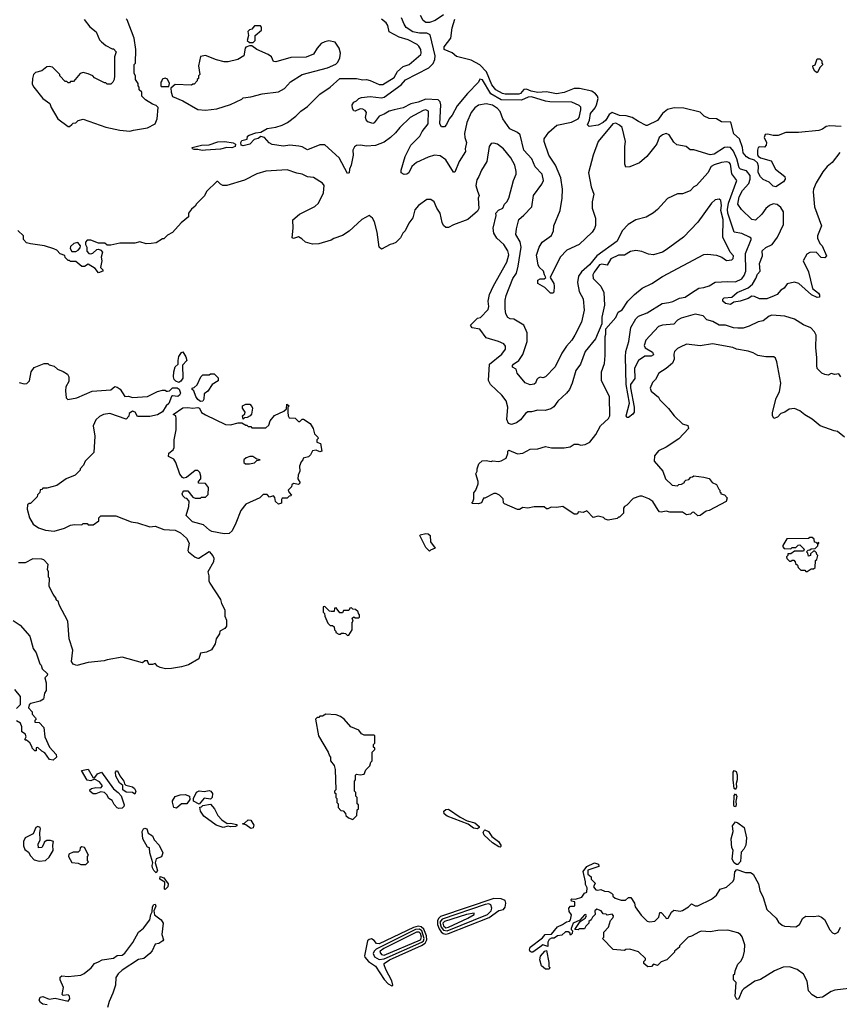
# Model space of a CAD drawing. Extents: x 2210602 to 2357277, y 510288 to 673808.
# Tile 372 of 464: x 2295480 to 2301990, y 636062 to 643881. Entities that reach past the tile are written whole.
import ezdxf

# ---------------------------------------------------------------- set-up
doc = ezdxf.new("R2010")
doc.units = 0

msp = doc.modelspace()

# ---------------------------------------------------------------- linework, layer by layer
at = {"layer": '0CON05XD'}
for points in [[(2295991.7, 643881.7), (2296037.5, 643825), (2296087.5, 643785), (2296115, 643720), (2296130, 643705), (2296165, 643677.5), (2296215, 643650), (2296225, 643650), (2296247, 643627), (2296232.5, 643585), (2296232.5, 643435), (2296230, 643405), (2296220, 643385), (2296205, 643370), (2296175, 643370), (2296165, 643380), (2296155, 643380), (2296075, 643420), (2296060, 643435), (2296025, 643452.5), (2295985, 643462.5), (2295960, 643455), (2295908.3, 643391.7), (2295885, 643390), (2295875, 643380), (2295865, 643380), (2295855, 643390), (2295841.7, 643391.7), (2295800, 643435), (2295800, 643445), (2295740, 643505), (2295715, 643510), (2295695, 643506.2), (2295655, 643473.8), (2295607, 643463), (2295590, 643445), (2295582.5, 643415), (2295578.3, 643368.3), (2295592.5, 643345), (2295664.3, 643254.3), (2295720, 643215), (2295730, 643185), (2295784.1, 643094.1), (2295865, 643032.5), (2295877, 643033), (2295895, 643050), (2295905, 643060), (2295927, 643063), (2295945, 643080), (2295985, 643090), (2296165, 643027.5), (2296275, 643003.3), (2296355, 642996.7)], [(2296355, 642996.7), (2296385, 643004), (2296495, 643022.5), (2296555, 643054.2), (2296572, 643095), (2296580, 643185), (2296565, 643200), (2296535, 643210), (2296480, 643245), (2296450, 643275), (2296450, 643305), (2296430, 643325), (2296430, 643345), (2296420, 643355), (2296420, 643375), (2296400, 643405), (2296400, 643435), (2296390, 643455), (2296390, 643525), (2296400, 643535), (2296402.5, 643645), (2296390, 643735), (2296335, 643880), (2296325, 643887.5)], [(2298424, 642946), (2298375, 642908.9), (2298305, 642882.9), (2298235.8, 642875.8), (2298185.8, 642885.8), (2298155, 642881.2), (2298138.3, 642871.7), (2298126.7, 642845), (2298130, 642805), (2298114.1, 642725.9), (2298100, 642695), (2298096.7, 642665), (2298085, 642660), (2298017.5, 642785), (2297905, 642886.7), (2297865, 642886.7), (2297765, 642846.7), (2297725, 642871.2), (2297697.3, 642877.3), (2297625, 642884.2), (2297575, 642877.5), (2297485, 642890), (2297462.3, 642902.3), (2297424.4, 642944.4), (2297395, 642952.5), (2297375, 642938.6), (2297341.4, 642928.6), (2297307, 642893), (2297255, 642880), (2297240, 642885), (2297236.7, 642905), (2297245, 642922.5), (2297286.7, 642933.3), (2297290, 642955), (2297302.5, 642965), (2297355, 642982.9), (2297395, 642988), (2297445, 643018), (2297515, 643028.8), (2297565.8, 643044.2), (2297606.1, 643063.9), (2297672.5, 643115), (2297713.3, 643155), (2297765, 643192), (2297865, 643288.6), (2297946.2, 643345), (2298023.3, 643415), (2298155, 643415.4), (2298205, 643404.6), (2298235.3, 643405.3), (2298265, 643398.8), (2298336.4, 643366.4), (2298365, 643366.9), (2298455, 643423.1), (2298481.5, 643468.5), (2298525, 643509.4), (2298574.4, 643525.6), (2298665.8, 643604.2), (2298670, 643615), (2298666, 643645), (2298651.3, 643671.3), (2298636, 643685), (2298565, 643720), (2298495, 643743.6), (2298415.8, 643785), (2298403.8, 643835), (2298390, 643855), (2298354.3, 643884.3)], [(2299596.2, 641813.8), (2299615, 641823.3), (2299645, 641822.5), (2299660, 641835), (2299647.5, 641855), (2299640, 641885), (2299607, 641917), (2299597.5, 641935), (2299585, 642010), (2299606.7, 642075), (2299630, 642115), (2299705, 642167.5), (2299718.8, 642205), (2299723.8, 642245), (2299772, 642365), (2299788.8, 642465), (2299790, 642535), (2299777.5, 642625), (2299735.7, 642725.7), (2299684, 642805), (2299646.7, 642915), (2299646.7, 642935), (2299681.7, 642988.3), (2299745, 643043.3), (2299863.9, 643066.1), (2299915, 643094.3), (2299922.9, 643105), (2299935.9, 643165.9), (2299936.7, 643186.7), (2299925, 643200), (2299866.1, 643226.1), (2299690.3, 643229.7), (2299655, 643234.4), (2299545, 643267.4), (2299518.8, 643265), (2299465, 643243.1), (2299304.8, 643244.8), (2299223, 643293), (2299155, 643403.8), (2299135, 643410), (2299123.3, 643385), (2299035.6, 643294.4), (2298953.7, 643196.3), (2298915.7, 643124.3), (2298891.2, 643095), (2298871.2, 643048.8), (2298855, 643031.2), (2298831.2, 643031.2), (2298818, 643055), (2298826.3, 643206.3), (2298819.4, 643229.4), (2298805, 643244), (2298705, 643250.4), (2298645, 643225.4), (2298587.5, 643212.5), (2298525, 643180.5), (2298454.1, 643164.1), (2298415, 643154.4), (2298375, 643130), (2298335, 643115.8), (2298296.8, 643063.2), (2298285, 643058), (2298245, 643070.8), (2298232.5, 643085), (2298225.8, 643105), (2298234.3, 643145), (2298225, 643159.2), (2298205, 643171.4), (2298185, 643174.3), (2298145, 643153.8), (2298135, 643156.2), (2298124.1, 643175.9), (2298120, 643205), (2298133.8, 643225), (2298155, 643235.8), (2298175, 643256.5), (2298195, 643264.6), (2298265, 643270), (2298355, 643260), (2298375, 643265.6), (2298510.6, 643365), (2298545, 643402.5), (2298730.1, 643499.9), (2298765, 643533.1), (2298778.2, 643565), (2298781.2, 643595), (2298741.3, 643761.3), (2298715, 643774.5), (2298655, 643773.5), (2298603.8, 643785), (2298549.2, 643819.2), (2298535, 643846.2), (2298513.6, 643895)], [(2298845, 643921.1), (2298778.8, 643875), (2298735, 643859.1), (2298705, 643859.4), (2298685.8, 643875), (2298663.6, 643913.6)], [(2302005, 643032.9), (2301915, 643039.1), (2301885, 643033.5), (2301855, 643011.1), (2301827.6, 643002.4), (2301665, 642984.4), (2301565.7, 642984.3), (2301505, 642962.5), (2301465, 642962.5), (2301422.1, 642972.1), (2301401.2, 642968.8), (2301391.9, 642945), (2301411.4, 642905), (2301408.9, 642885), (2301395, 642868.5), (2301355, 642870.4), (2301344.7, 642865.3), (2301339.3, 642845), (2301341.1, 642811.1), (2301346.5, 642796.5), (2301363.3, 642785), (2301449.3, 642759.3), (2301483.6, 642693.6), (2301556, 642635), (2301558.8, 642615), (2301547.7, 642592.3), (2301486.1, 642553.9), (2301465, 642558.8), (2301431.7, 642591.7), (2301385, 642612), (2301365, 642632.5), (2301345, 642667.5), (2301348.9, 642718.9), (2301341.1, 642745), (2301315.4, 642765.4), (2301275, 642778.1), (2301252.4, 642792.4), (2301227.5, 642825), (2301221.5, 642865), (2301198.2, 642935), (2301152.5, 642975), (2301128.1, 643068.1), (2301055, 643070), (2301015, 643094), (2300955, 643097.5), (2300916.2, 643115), (2300885, 643146.2), (2300755, 643178.9), (2300678.8, 643181.2), (2300625, 643168.2), (2300584.4, 643135), (2300545, 643080), (2300465, 643042), (2300455, 643041.2), (2300395, 643072), (2300344.1, 643104.1), (2300297, 643117), (2300245, 643120.7), (2300185, 643144.6), (2300161.7, 643128.2), (2300135, 643084.4), (2300115, 643064.6), (2300075, 643043.3), (2300003.6, 643033.6), (2299990, 643045), (2300005.6, 643084.4), (2300013.1, 643135), (2300049.5, 643180.5), (2300060.5, 643205), (2300074.4, 643255), (2300068.1, 643275), (2300053.3, 643293.3), (2300023.8, 643313.8), (2299925.3, 643335.3), (2299885, 643333.6), (2299805, 643303.1), (2299743.1, 643293.1), (2299665, 643307.9), (2299595, 643302.7), (2299543.6, 643313.6), (2299505, 643330), (2299485, 643325.6), (2299458.5, 643295), (2299445, 643289.7), (2299335, 643288.8), (2299315, 643294.1), (2299262.2, 643325), (2299229.4, 643365), (2299187.5, 643467.5), (2299135, 643522.1), (2299065, 643561.1), (2298948.3, 643588.3), (2298915, 643617.5), (2298851.2, 643645), (2298851.2, 643665), (2298905.6, 643734.4), (2298915.8, 643815.8), (2298935.5, 643884.5)], [(2297335, 643700), (2297350, 643715), (2297350, 643755), (2297401.7, 643798.3), (2297401.7, 643821.7), (2297391.7, 643831.7), (2297345, 643832.5), (2297323, 643807), (2297305, 643800), (2297293, 643787), (2297297.5, 643755), (2297287.5, 643715), (2297305, 643700), (2297335, 643700)], [(2296955, 643163.8), (2297045, 643173.3), (2297155, 643207.5), (2297245, 643250), (2297255, 643260), (2297315, 643267.5), (2297405, 643291.2), (2297535, 643308.8), (2297582.5, 643335), (2297631.7, 643388.3), (2297723.9, 643446.1), (2297925, 643500), (2297990.7, 643529.3), (2298007.5, 643545), (2298021.7, 643578.3), (2298027.5, 643615), (2298017.5, 643655), (2297985, 643702.5), (2297935, 643712.5), (2297903.6, 643706.4), (2297875, 643692.5), (2297842.5, 643655), (2297813, 643607), (2297755, 643582.5), (2297635, 643580), (2297515, 643547.5), (2297495, 643550), (2297480, 643585), (2297455, 643605.8), (2297365, 643643.3), (2297325, 643672.5), (2297305, 643673.3), (2297276.4, 643663.6), (2297270, 643655), (2297260, 643595), (2297212.5, 643565), (2297135, 643546.7), (2297105, 643547.5), (2297043, 643563), (2296955, 643597.5), (2296915, 643590), (2296900, 643515), (2296910, 643445), (2296900, 643435), (2296900, 643415), (2296890, 643405), (2296890, 643395), (2296865, 643370), (2296855, 643370), (2296845, 643360), (2296715, 643367.5), (2296681.7, 643338.3), (2296682.5, 643305), (2296695, 643270), (2296777, 643237), (2296895, 643167.5), (2296955, 643163.8)], [(2301815, 643460), (2301795, 643472.5), (2301782.5, 643495), (2301780, 643515), (2301798.3, 643521.7), (2301815, 643570), (2301835, 643570), (2301850, 643555), (2301850, 643535), (2301860, 643525), (2301836.7, 643503.3), (2301815, 643460)], [(2296665, 643350), (2296670, 643375), (2296655, 643410), (2296635, 643417.5), (2296611.7, 643408.3), (2296610, 643395), (2296600, 643385), (2296600, 643355), (2296605, 643350), (2296665, 643350)], [(2302002.5, 641045), (2301985, 641067.5), (2301955, 641063.3), (2301925, 641072.5), (2301901.7, 641058.3), (2301875, 641062.5), (2301850, 641075), (2301815, 641110), (2301810, 641135), (2301812.5, 641197.5), (2301803.8, 641275), (2301806, 641375), (2301792.3, 641402.3), (2301763.6, 641433.6), (2301705, 641456.7), (2301635, 641502.5), (2301555.9, 641525.9), (2301455, 641535.7), (2301432.4, 641527.6), (2301385, 641489.2), (2301345, 641482.5), (2301275, 641446), (2301225, 641431.2), (2301185, 641431.2), (2301150, 641435), (2301085, 641456.2), (2301035, 641455.7), (2300985, 641485.6), (2300938.2, 641498.2), (2300908.5, 641528.5), (2300845, 641541.5), (2300735, 641510.5), (2300705.8, 641495), (2300675, 641464.2), (2300585, 641454.4), (2300554, 641445), (2300454, 641335), (2300440, 641295), (2300446.7, 641275), (2300505, 641240), (2300515, 641220), (2300495, 641210), (2300445, 641208.8), (2300393.8, 641175), (2300364.2, 641115), (2300367, 641033), (2300331.4, 640985), (2300331.7, 640958.3), (2300360.6, 640805), (2300359.4, 640765), (2300351.1, 640748.9), (2300315, 640722.5), (2300301.7, 640721.7), (2300298, 640735), (2300323.1, 640835), (2300296.9, 640985), (2300290.5, 641205), (2300295.6, 641245), (2300318, 641325), (2300335, 641436.7), (2300375, 641506.2), (2300394.6, 641525.4), (2300465, 641554.4), (2300582.1, 641627.9), (2300635, 641634), (2300667.3, 641642.7), (2300720.3, 641669.7), (2300765, 641676.5), (2300815, 641711.4), (2300875, 641750), (2300915, 641754), (2300955, 641768), (2301005, 641796.7), (2301105, 641803.1), (2301165, 641798.1), (2301216.2, 641823.8), (2301235, 641848.8), (2301246.1, 641885), (2301245.4, 642025), (2301290.8, 642135), (2301288.8, 642145), (2301276.7, 642155), (2301215, 642183.5), (2301154, 642195), (2301105.3, 642345), (2301101.6, 642375), (2301109.6, 642425), (2301176.9, 642605), (2301137.4, 642657.4), (2301124.3, 642735), (2301115, 642745.8), (2301095, 642752.5), (2301055, 642747.5), (2300995, 642728.9), (2300972.5, 642715), (2300946.2, 642663.8), (2300855.9, 642564.1), (2300835, 642553.3), (2300805, 642523.3), (2300745, 642497.5), (2300705, 642497.5), (2300625, 642462.5), (2300546.7, 642375), (2300513.6, 642346.4), (2300455, 642313.3), (2300375, 642292.5), (2300312.5, 642255), (2300265.9, 642204.1), (2300225, 642122.9), (2300065, 642006.5), (2300005, 641934.3), (2299940.9, 641879.1), (2299917.5, 641845), (2299910, 641795), (2299923.1, 641723.1), (2299956, 641665), (2299963.8, 641575), (2299941.7, 641478.3), (2299890, 641375), (2299866.2, 641335), (2299821.9, 641288.1), (2299785, 641232.5), (2299732.5, 641125), (2299656.1, 641043.9), (2299635, 641037.5), (2299615, 641042.5), (2299597.5, 641035), (2299587.5, 641025), (2299576.7, 640995), (2299565, 640986.7), (2299535, 640982.5), (2299495, 640998), (2299430, 641075), (2299422.5, 641105), (2299395, 641122.5), (2299394, 641135), (2299401.2, 641145), (2299445.8, 641174.2), (2299476.4, 641223.6), (2299510, 641325), (2299510.6, 641395), (2299484, 641454), (2299405, 641503.3), (2299375, 641506.2), (2299356.1, 641516.1), (2299341.2, 641545), (2299336.2, 641585), (2299336.2, 641655), (2299345, 641690), (2299396, 641825), (2299425, 641867.5), (2299440, 641925), (2299463.3, 642075), (2299455, 642116.7), (2299420.8, 642175), (2299425, 642220), (2299443.8, 642295), (2299485, 642328.8), (2299548.8, 642395), (2299560, 642485), (2299626, 642575), (2299640.8, 642605), (2299631.1, 642655), (2299575, 642713.1), (2299546.5, 642775), (2299483.6, 642845), (2299455, 642966.7), (2299434.2, 642984.2), (2299373.3, 643015), (2299316.2, 643095), (2299295, 643153.3), (2299275.6, 643175.6), (2299235, 643201.4), (2299185, 643214), (2299125, 643202), (2299095, 643181.2), (2299065, 643143.3), (2299030.6, 643065), (2299013.2, 642976.8), (2299015.6, 642945.6), (2299030, 642905), (2299018.8, 642855), (2299020, 642835), (2298971.2, 642755), (2298935, 642670), (2298925, 642670), (2298865, 642768.8), (2298818.8, 642798.8), (2298775, 642805.8), (2298725, 642790), (2298632.5, 642747.5), (2298595.8, 642714.2), (2298570, 642665), (2298555, 642653.8), (2298535, 642652.5), (2298510, 642665), (2298510, 642685), (2298542, 642795), (2298587.1, 642885), (2298658.5, 642955), (2298676.9, 642993.1), (2298724.2, 643055), (2298726, 643155), (2298705.7, 643165.7), (2298685, 643160.8), (2298582, 643105), (2298498.1, 643025), (2298465, 642981.4), (2298424, 642946)], [(2301995, 642826.7), (2301932.7, 642747.3), (2301894.3, 642715.7), (2301857.7, 642672.3), (2301806.7, 642585), (2301783.8, 642535), (2301781.2, 642515), (2301793.9, 642393.9), (2301847, 642243), (2301817.5, 642165), (2301816.2, 642145), (2301834.2, 642104.2), (2301852.5, 642085), (2301887.5, 642005), (2301875, 641990), (2301845, 641992), (2301805, 642033.8), (2301755, 642032.5), (2301730.9, 642019.1), (2301702, 641965), (2301745, 641877.5), (2301777.5, 641747.5), (2301825, 641708.8), (2301832, 641695), (2301831.2, 641678.8), (2301815, 641676.2), (2301768, 641695), (2301667.5, 641785), (2301635, 641797.5), (2301575.6, 641784.4), (2301550.9, 641749.1), (2301525, 641732.5), (2301495, 641698), (2301471.7, 641688.3), (2301415, 641664), (2301355, 641664.4), (2301315, 641683.1), (2301295, 641684.4), (2301265, 641666.5), (2301203.3, 641645), (2301152.9, 641637.1), (2301125, 641620), (2301085, 641626), (2301063.8, 641645), (2301065, 641662.5), (2301075, 641672), (2301135, 641678.8), (2301178, 641715), (2301267.1, 641752.9), (2301299.8, 641780.2), (2301326.7, 641825), (2301339.3, 641860.7), (2301360, 641885), (2301356.7, 641945), (2301380, 642005), (2301376.7, 642045), (2301405, 642071.2), (2301456, 642095), (2301499.2, 642155), (2301545.8, 642255), (2301546.7, 642355), (2301525, 642389.2), (2301495, 642412.9), (2301465, 642419.2), (2301435, 642406), (2301407.3, 642382.7), (2301375, 642336.2), (2301325, 642288.8), (2301295.7, 642295.7), (2301213.8, 642375), (2301184.2, 642415), (2301193.8, 642475), (2301220, 642525), (2301270.6, 642579.4), (2301282, 642615), (2301281.1, 642645), (2301252, 642682), (2301205, 642694.5), (2301195, 642704.3), (2301174.8, 642775), (2301148.3, 642838.3), (2301125.8, 642865), (2301105, 642869.5), (2301078.8, 642865), (2300995, 642812.7), (2300965, 642808.6), (2300835, 642848.8), (2300805, 642846.7), (2300773.9, 642873.9), (2300698.3, 642888.3), (2300675, 642907.5), (2300637.7, 642967.7), (2300615, 642976.7), (2300585, 642966.2), (2300560, 642945), (2300541.2, 642895), (2300525, 642873.3), (2300460, 642795), (2300402.5, 642745), (2300325, 642712.5), (2300295, 642710), (2300287.5, 642735), (2300285.8, 642875), (2300290.8, 642915), (2300279.7, 642969.7), (2300264.2, 643024.2), (2300245, 643044), (2300215, 643058.6), (2300190.8, 643055), (2300075.5, 642915), (2300034.3, 642805), (2299997.8, 642665), (2300020, 642555), (2300040.8, 642495), (2300026.7, 642435), (2300026.2, 642385), (2300052.5, 642305), (2300053.6, 642246.4), (2300045, 642222.5), (2300027.5, 642195), (2299923.7, 642096.3), (2299825, 642051.2), (2299773.4, 641996.6), (2299692.5, 641835), (2299721.2, 641785), (2299726.2, 641765), (2299721.7, 641718.3), (2299715, 641710), (2299695, 641710), (2299650, 641755), (2299596.7, 641785), (2299596.2, 641813.8)], [(2299153.3, 640376.7), (2299185, 640380), (2299225, 640372.5), (2299235, 640377.5), (2299285, 640372.5), (2299305, 640377.5), (2299345, 640400), (2299357.5, 640435), (2299357.5, 640455), (2299365, 640462.5), (2299435, 640432.5), (2299475, 640437.5), (2299535, 640470), (2299595, 640472.5), (2299655, 640492.5), (2299705, 640480), (2299805, 640480), (2299851.7, 640488.3), (2299885, 640510), (2299915, 640510), (2299935, 640502.5), (2299971.7, 640508.3), (2300007.5, 640525), (2300055, 640587.5), (2300093.3, 640655), (2300156.7, 640715), (2300166.2, 640735), (2300163.3, 640885), (2300100, 641015), (2300101.2, 641085), (2300125, 641150), (2300131.2, 641215), (2300130, 641365), (2300136.7, 641385), (2300136.7, 641425), (2300215, 641516.7), (2300232.7, 641557.3), (2300265, 641576.7), (2300311.2, 641645), (2300362.4, 641697.6), (2300425, 641750), (2300500, 641785), (2300585, 641841.2), (2300915, 642016.7), (2300945, 642020), (2301015, 642012), (2301055.6, 641995.6), (2301095, 641969.2), (2301135, 641974.2), (2301147.5, 641985), (2301148.6, 642005), (2301123.9, 642033.9), (2301063.8, 642155), (2301067.3, 642295), (2301047.9, 642365), (2301054.3, 642405), (2301048.8, 642445), (2301035, 642456.7), (2301005, 642451.2), (2300975, 642423.8), (2300867.4, 642272.6), (2300752, 642155), (2300615.7, 642054.3), (2300585.5, 642034.5), (2300515, 642014.4), (2300475, 642018.6), (2300420.7, 642040.7), (2300375, 642049.5), (2300330.5, 642039.5), (2300285, 642010), (2300235, 642012), (2300175, 641982.5), (2300145, 641932), (2300105, 641938.9), (2300085, 641934.2), (2300041.5, 641875), (2300031.8, 641855), (2300035.7, 641825), (2300095.5, 641765.5), (2300119.4, 641715), (2300125.6, 641615), (2300105, 641520), (2300102.5, 641465), (2300052.9, 641347.1), (2299972, 641245), (2299934.6, 641145.4), (2299897.5, 641095), (2299868.6, 640995), (2299846.8, 640943.2), (2299824.3, 640915), (2299755, 640850.8), (2299722.5, 640807.5), (2299698.2, 640791.8), (2299653.5, 640776.5), (2299595, 640780), (2299545, 640767.8), (2299515, 640768.1), (2299497.5, 640755), (2299456.6, 640703.4), (2299425, 640678.8), (2299385, 640667.5), (2299362.5, 640675), (2299350, 640705), (2299357.5, 640805), (2299343, 640853), (2299309.7, 640899.7), (2299218.8, 640985), (2299203.3, 641015), (2299212.5, 641145), (2299308.8, 641225), (2299338.8, 641265), (2299339.5, 641289.5), (2299325.7, 641305.7), (2299283.3, 641325), (2299186.2, 641355), (2299135, 641422.5), (2299075, 641433.3), (2299060, 641455), (2299115, 641510), (2299140, 641515), (2299199.7, 641580.3), (2299205.6, 641604.4), (2299201.9, 641645), (2299211.5, 641698.5), (2299242.5, 641767.5), (2299350.5, 641955), (2299365.5, 642015), (2299356.4, 642046.4), (2299324.3, 642095), (2299270.8, 642145), (2299245.6, 642185.6), (2299240, 642225), (2299263.3, 642325), (2299262.5, 642345), (2299281.7, 642368.3), (2299316.7, 642385), (2299330, 642415), (2299350, 642435), (2299366.2, 642465), (2299403.3, 642605), (2299423.3, 642655), (2299423.3, 642675), (2299413.3, 642725), (2299381.2, 642785), (2299323.3, 642855), (2299275, 642893.3), (2299245, 642900), (2299225, 642897.5), (2299210, 642875), (2299191.2, 642755), (2299146.7, 642685), (2299127.5, 642635), (2299110.7, 642609.3), (2299103.3, 642565), (2299115, 642520), (2299130, 642485), (2299122.5, 642465), (2299127, 642383), (2299115, 642360), (2299040, 642295), (2298925, 642252.5), (2298885, 642230), (2298865, 642230), (2298847, 642247), (2298835, 642270), (2298820, 642345), (2298793.3, 642385), (2298772.5, 642435), (2298745, 642452.5), (2298715, 642452.5), (2298647.5, 642405), (2298619.3, 642370.7), (2298603.6, 642306.4), (2298570, 642265), (2298542.5, 642205), (2298522.5, 642185), (2298505, 642150), (2298467, 642113), (2298445, 642100), (2298423, 642097), (2298355, 642057.5), (2298334, 642075), (2298319.2, 642195), (2298298.8, 642275), (2298282.5, 642305), (2298255, 642327.5), (2298197.5, 642295), (2298098.3, 642201.7), (2298043.6, 642166.4), (2297976.4, 642143.6), (2297955, 642130), (2297855, 642100), (2297805, 642097.5), (2297750, 642115), (2297720.7, 642140.7), (2297695, 642156.7), (2297655, 642143.8), (2297645, 642150), (2297652.5, 642225), (2297648.3, 642291.7), (2297703, 642337), (2297825, 642398.8), (2297853.8, 642425), (2297892.5, 642505), (2297898, 642565), (2297885, 642582.5), (2297815, 642626.7), (2297765, 642634), (2297725, 642654.3), (2297682.1, 642662.1), (2297605, 642688), (2297435, 642678), (2297365, 642658.1), (2297265, 642606.2), (2297125, 642563.8), (2297094.1, 642564.1), (2297074.2, 642574.2), (2297055, 642597.5), (2297045, 642597.5), (2296963.6, 642516.4), (2296948.3, 642481.7), (2296885, 642420), (2296875, 642400), (2296843.6, 642376.4), (2296820, 642345), (2296820, 642315), (2296761.7, 642268.3), (2296695, 642190), (2296655, 642170), (2296625, 642140), (2296615, 642140), (2296565, 642110), (2296525, 642102.5), (2296485, 642100), (2296435, 642117.5), (2296395, 642107.5), (2296275, 642107.5), (2296205, 642090), (2296175, 642090), (2296157, 642107), (2296105, 642106.2), (2296045, 642130), (2296015, 642130), (2296003.3, 642115), (2296003.3, 642095), (2296012.5, 642075), (2296013, 642043), (2296030, 642025), (2296045, 642022.5), (2296061.7, 642028.3), (2296093.9, 642056.1), (2296105, 642058.8), (2296125, 642051.2), (2296137.5, 642035), (2296126.7, 641995), (2296132, 641965), (2296123.3, 641913.3), (2296140, 641895), (2296140, 641885), (2296105, 641870), (2296080, 641905), (2296025, 641940), (2295995, 641920), (2295975, 641920), (2295925, 641960), (2295885, 641960), (2295875, 641970), (2295865, 641970), (2295841.7, 641991.7), (2295838.3, 642008.3), (2295801.7, 642021.7), (2295775, 642050), (2295751.7, 642061.7), (2295676.4, 642086.4), (2295565, 642100), (2295535, 642110), (2295510, 642135), (2295510, 642165), (2295465, 642207.5)], [(2296928.3, 642841.7), (2296895, 642851.2), (2296865, 642850), (2296852.5, 642855), (2296850, 642865), (2296925, 642884), (2296985, 642888.1), (2297055, 642912.5), (2297110, 642915), (2297175, 642903.8), (2297193, 642893), (2297192.5, 642875), (2297165.9, 642864.1), (2297125, 642865.7), (2297075, 642852.9), (2296955, 642844.2), (2296928.3, 642841.7)], [(2295925, 642040), (2295945, 642050), (2295961.7, 642068.3), (2295962.5, 642085), (2295941.7, 642111.7), (2295910, 642105), (2295885, 642080), (2295880, 642065), (2295895, 642040), (2295925, 642040)], [(2302031.2, 640565), (2301975, 640611.2), (2301950, 640615), (2301837.5, 640655), (2301775, 640710), (2301715, 640743.8), (2301675, 640776.2), (2301635, 640793.8), (2301592.3, 640787.7), (2301556.1, 640763.9), (2301525, 640752.5), (2301500, 640725), (2301470, 640715), (2301458.3, 640738.3), (2301458.3, 640761.7), (2301488.8, 640875), (2301513.8, 640925), (2301525.8, 640995), (2301493.8, 641165), (2301483.6, 641193.6), (2301470, 641205), (2301405, 641203.8), (2301343.9, 641213.9), (2301305, 641236.2), (2301265, 641250), (2301173.6, 641263.6), (2301145, 641276.7), (2300983.6, 641306.4), (2300885, 641291.2), (2300775, 641303.8), (2300725, 641281.2), (2300705, 641270), (2300682, 641245), (2300675.8, 641225), (2300678.9, 641185), (2300665.4, 641154.6), (2300615, 641111.2), (2300557.5, 641075), (2300530, 641025), (2300505, 641000), (2300487.5, 640955), (2300495, 640930), (2300553, 640883), (2300565, 640862.5), (2300633, 640793), (2300677.5, 640735), (2300745, 640672.5), (2300787.7, 640657.7), (2300793.3, 640635), (2300715, 640552.5), (2300615, 640487.5), (2300555, 640457.5), (2300523, 640417), (2300520, 640375), (2300587, 640297), (2300610, 640235), (2300663.3, 640183.3), (2300705, 640180), (2300715, 640190), (2300737, 640193), (2300760, 640205), (2300760, 640215), (2300770, 640225), (2300795, 640230), (2300811.7, 640248.3), (2300825, 640250), (2300835, 640260), (2300915, 640247.5), (2300957, 640237), (2300980, 640205), (2301015, 640190), (2301031.7, 640151.7), (2301040, 640145), (2301041.7, 640131.7), (2301050, 640125), (2301050, 640115), (2301077, 640107), (2301100, 640085), (2301090, 640055), (2300955, 639982.5), (2300933, 639977), (2300885, 639943.3), (2300865, 639940), (2300835, 639970), (2300821.7, 639968.3), (2300807, 639953), (2300775, 639950), (2300745, 639970), (2300645, 639970), (2300615, 639977.5), (2300575, 639970), (2300563, 639973), (2300550, 639985), (2300510, 640055), (2300477, 640077), (2300425, 640097.5), (2300405, 640097.5), (2300351.7, 640078.3), (2300302.5, 640025), (2300282.5, 640015), (2300277, 640003), (2300277, 639963), (2300245, 639930), (2300235, 639930), (2300225, 639920), (2300155, 639907.5), (2300130, 639915), (2300117, 639927), (2300075, 639937.5), (2300035, 639927.5), (2299985, 639980), (2299955, 639966.2), (2299918.3, 639971.7), (2299906.7, 639953.3), (2299885, 639953.8), (2299793.9, 640013.9), (2299742.7, 640007.3), (2299700.5, 640009.5), (2299675, 639997.5), (2299665, 639997.5), (2299645, 640012.5), (2299565, 640013.3), (2299515, 640001.2), (2299475, 640006.2), (2299449.2, 639990.8), (2299435, 639990.8), (2299330, 640035), (2299322.5, 640045), (2299320, 640075), (2299290, 640105), (2299265, 640117.5), (2299245, 640117.5), (2299175, 640080), (2299165, 640080), (2299147, 640043), (2299125, 640037.5), (2299075, 640040), (2299070, 640045), (2299078.3, 640051.7), (2299086.7, 640075), (2299086.1, 640123.9), (2299102.5, 640145), (2299122.5, 640195), (2299122.5, 640215), (2299103.3, 640275), (2299112.5, 640295), (2299112.5, 640315), (2299127.5, 640355), (2299153.3, 640376.7)], [(2296745, 641001.2), (2296719.2, 641009.2), (2296706.2, 641025), (2296701.2, 641045), (2296703.8, 641085), (2296715.9, 641124.1), (2296740, 641145), (2296738, 641175), (2296744.4, 641205.6), (2296765, 641237.5), (2296775, 641242.5), (2296800, 641205), (2296807.5, 641175), (2296773, 641137), (2296776.2, 641035), (2296759.7, 641010.3), (2296745, 641001.2)], [(2295475, 641000), (2295515, 640990), (2295537, 640993), (2295557, 641013), (2295572.5, 641085), (2295595, 641120), (2295675, 641150), (2295705, 641150), (2295715, 641140), (2295755, 641130), (2295780, 641105), (2295826.7, 641086.7), (2295860, 641065), (2295870, 641045), (2295871.7, 641008.3), (2295847.5, 640965), (2295843.3, 640935), (2295848.3, 640878.3), (2295863.6, 640863.6), (2295935, 640878.8), (2296055, 640932), (2296205, 640941.2), (2296235, 640967.5), (2296255, 640963.3), (2296277.7, 640947.7), (2296315, 640890), (2296345, 640892.5), (2296375, 640880), (2296495, 640887.5), (2296575, 640927.5), (2296615, 640940), (2296635, 640940), (2296645, 640930), (2296655, 640930), (2296670, 640935), (2296695, 640957.5), (2296731.7, 640958.3), (2296746.1, 640946.1), (2296751.7, 640931.7), (2296756.7, 640915), (2296750, 640900), (2296735, 640890), (2296695, 640893.3), (2296685, 640887.5), (2296666, 640834), (2296643.3, 640815), (2296615, 640767.5), (2296575, 640742.5), (2296515, 640731.2), (2296415, 640730), (2296396.7, 640765), (2296375, 640772.5), (2296350, 640755), (2296348.3, 640731.7), (2296325, 640710), (2296195, 640753.8), (2296145, 640746.2), (2296115, 640730), (2296085, 640702.5), (2296063.3, 640655), (2296076.7, 640575), (2296070, 640445), (2296000, 640375), (2295987, 640343), (2295960, 640315), (2295960, 640305), (2295920, 640265), (2295850, 640235), (2295775, 640182.5), (2295695, 640160), (2295665, 640160), (2295655, 640150), (2295641.7, 640148.3), (2295640, 640125), (2295621.7, 640108.3), (2295618.3, 640091.7), (2295565, 640040), (2295555, 640040), (2295541.7, 640028.3), (2295540, 639995), (2295557.5, 639925), (2295587.5, 639875), (2295630, 639845), (2295685, 639826.7), (2295755, 639820), (2295835, 639842.5), (2295885, 639867.5), (2295915, 639872.5), (2295975, 639870), (2295985, 639880), (2296015, 639880), (2296025, 639870), (2296065, 639870), (2296108.3, 639901.7), (2296110, 639925), (2296125, 639940), (2296245, 639940), (2296365, 639892.5), (2296415, 639886.7), (2296515, 639853.8), (2296555, 639858.6), (2296625, 639832.5), (2296715, 639826.7), (2296757.5, 639805), (2296805, 639762.5), (2296826.2, 639725), (2296816.7, 639665), (2296820, 639655), (2296872.7, 639612.7), (2296895, 639603.8), (2296903.9, 639606.1), (2296985, 639657.5), (2297013, 639623), (2297021.4, 639605), (2297020.8, 639575), (2296973.3, 639495), (2296983.3, 639465), (2296982.5, 639425), (2296990, 639405), (2297075, 639277.5), (2297083.3, 639245), (2297110, 639195), (2297110, 639145), (2297121.7, 639111.7), (2297122.5, 639065), (2297110, 639045), (2297070, 639025), (2297066.7, 639003.3), (2297040, 638965), (2297032.5, 638925), (2297003, 638877), (2296965, 638857.5), (2296915, 638850), (2296902.5, 638805), (2296821.7, 638758.3)], [(2296915, 640850), (2296893.8, 640865), (2296878.3, 640888.3), (2296862.5, 640932.5), (2296850, 640945), (2296850, 640955), (2296865, 640960), (2296889.3, 640980.7), (2296920, 641045), (2296935, 641060), (2296985, 641060), (2296995, 641070), (2297025, 641070), (2297057, 641037), (2297057, 641013), (2297010, 640985), (2296975, 640930), (2296945, 640910), (2296943, 640867), (2296935, 640852.5), (2296915, 640850)], [(2297105, 639797.5), (2297006.4, 639816.4), (2296987, 639827), (2296940.7, 639870.7), (2296853.9, 639893.9), (2296803, 639943), (2296822.5, 640015), (2296827.5, 640057.5), (2296808.3, 640078.3), (2296795, 640080), (2296775, 640100), (2296770, 640115), (2296775, 640130), (2296785, 640140), (2296815, 640140), (2296855, 640090), (2296875, 640082.5), (2296915, 640082.5), (2296925, 640090), (2296955, 640090), (2296978.3, 640111.7), (2296980, 640165), (2296957, 640197), (2296901.7, 640201.7), (2296900, 640215), (2296920, 640235), (2296920, 640255), (2296910, 640285), (2296895, 640300), (2296875, 640300), (2296805, 640246.7), (2296785, 640240), (2296772.5, 640245), (2296752.3, 640272.3), (2296720, 640365), (2296705, 640390), (2296663, 640413), (2296665, 640440), (2296700, 640465), (2296707.5, 640485), (2296707.5, 640545), (2296722.5, 640625), (2296722.5, 640715), (2296720, 640735), (2296700, 640745), (2296775, 640800), (2296815, 640802.5), (2296855, 640796.7), (2296895, 640802.5), (2296907.5, 640795), (2296925, 640762.5), (2296955, 640743.3), (2297115, 640667.5), (2297155, 640662.5), (2297215, 640680), (2297245, 640680), (2297275, 640660), (2297285, 640660), (2297295, 640650), (2297315, 640650), (2297325, 640640), (2297435, 640640), (2297458.3, 640661.7), (2297470, 640695), (2297505, 640737.5), (2297577, 640773), (2297598.3, 640791.7), (2297601.7, 640828.3), (2297620, 640815), (2297610, 640805), (2297610, 640765), (2297612.5, 640735), (2297620, 640720), (2297667, 640717), (2297695, 640690), (2297705, 640690), (2297725, 640710), (2297735, 640710), (2297788, 640675), (2297812, 640635), (2297821.7, 640591.7), (2297847.5, 640565), (2297850, 640555), (2297840, 640545), (2297840, 640525), (2297870, 640515), (2297880, 640455), (2297865, 640450), (2297835, 640462.5), (2297805, 640457.5), (2297790, 640425), (2297775, 640410), (2297731.7, 640398.3), (2297730, 640385), (2297715, 640370), (2297702.5, 640335), (2297706.2, 640295), (2297692.5, 640265), (2297690, 640235), (2297707, 640203), (2297695, 640190), (2297655, 640197.5), (2297641.7, 640188.3), (2297638.3, 640171.7), (2297612.5, 640145), (2297620, 640125), (2297640, 640105), (2297635, 640100), (2297621.7, 640098.3), (2297605, 640080), (2297565, 640080), (2297558.3, 640071.7), (2297558.3, 640041.7), (2297535, 640032.5), (2297512.5, 640055), (2297507, 640087), (2297495, 640100), (2297465, 640090), (2297445, 640110), (2297415, 640110), (2297387, 640083), (2297275, 640032.5), (2297236.4, 639983.6), (2297197, 639883), (2297167, 639823), (2297145, 639800), (2297105, 639797.5)], [(2297255, 640710), (2297250, 640735), (2297268.3, 640751.7), (2297270, 640765), (2297250, 640795), (2297250, 640815), (2297275, 640827.5), (2297307, 640827), (2297325, 640810), (2297330, 640795), (2297321.7, 640748.3), (2297310, 640735), (2297287, 640723), (2297265, 640720), (2297255, 640710)], [(2297273, 640353), (2297305, 640353.3), (2297345, 640362.5), (2297365, 640380), (2297390, 640385), (2297365, 640390), (2297331.7, 640411.7), (2297308.3, 640411.7), (2297278.3, 640401.7), (2297260, 640385), (2297260, 640365), (2297273, 640353)], [(2298735, 639660), (2298705, 639690), (2298657.5, 639785), (2298660, 639790), (2298705, 639800.8), (2298725, 639797.5), (2298740, 639785), (2298743.3, 639735), (2298780, 639685), (2298741.7, 639668.3), (2298735, 639660)], [(2301735, 639500), (2301765, 639520), (2301785, 639520), (2301798.3, 639531.7), (2301800, 639585), (2301810, 639595), (2301820, 639625), (2301810, 639635), (2301808.3, 639648.3), (2301795, 639660), (2301785, 639660), (2301761.7, 639638.3), (2301760, 639625), (2301745, 639620), (2301740, 639645), (2301730, 639655), (2301741.7, 639668.3), (2301755, 639670), (2301765, 639680), (2301798.3, 639681.7), (2301818.3, 639701.7), (2301820, 639720), (2301828.3, 639721.7), (2301828.3, 639728.3), (2301815, 639720), (2301805, 639730), (2301791.7, 639731.7), (2301790, 639755), (2301775, 639770), (2301755, 639770), (2301745, 639760), (2301571.7, 639758.3), (2301540, 639705), (2301540, 639695), (2301551.7, 639681.7), (2301605, 639680), (2301615, 639690), (2301645, 639690), (2301661.7, 639708.3), (2301675, 639710), (2301710, 639675), (2301705, 639660), (2301635, 639660), (2301605, 639640), (2301581.7, 639638.3), (2301580, 639625), (2301570, 639615), (2301571.7, 639601.7), (2301595, 639580), (2301605, 639580), (2301615, 639590), (2301628.3, 639588.3), (2301640, 639575), (2301641.7, 639561.7), (2301658.3, 639548.3), (2301661.7, 639531.7), (2301685, 639510), (2301715, 639510), (2301725, 639500), (2301735, 639500)], [(2296821.7, 638758.3), (2296765, 638741.2), (2296685, 638727.5), (2296637, 638727), (2296595, 638737.5), (2296575, 638747.5), (2296555, 638767.5), (2296535, 638760), (2296505, 638760), (2296495, 638790), (2296475, 638790), (2296455, 638772.5), (2296295, 638817.5), (2296175, 638797.5), (2296151.7, 638788.3), (2296025, 638777.5), (2295935, 638752.5), (2295905, 638762.5), (2295892.5, 638785), (2295902.5, 638875), (2295872.5, 638965), (2295862.5, 639105), (2295792.5, 639235), (2295788.3, 639258.3), (2295770, 639275), (2295770, 639285), (2295745, 639320), (2295715, 639380), (2295717.5, 639445), (2295710, 639455), (2295710, 639495), (2295700, 639515), (2295707.5, 639555), (2295671.7, 639591.7), (2295655, 639597.5), (2295585, 639600), (2295525, 639568), (2295471.7, 639568.3)], [(2298085, 638990), (2298095, 638992.5), (2298120, 639035), (2298120, 639095), (2298130, 639105), (2298121.7, 639128.3), (2298135, 639140), (2298145, 639130), (2298175, 639130), (2298180, 639135), (2298180, 639155), (2298170, 639165), (2298168.3, 639178.3), (2298148.3, 639198.3), (2298125, 639200), (2298115, 639210), (2298101.7, 639208.3), (2298095, 639190), (2298051.7, 639188.3), (2298045, 639170), (2298021.7, 639171.7), (2297995, 639210), (2297981.7, 639208.3), (2297978.3, 639181.7), (2297955, 639180), (2297940, 639185), (2297905, 639220), (2297891.7, 639218.3), (2297890, 639175), (2297900, 639165), (2297902.5, 639145), (2297928.3, 639088.3), (2297945, 639070), (2297965, 639070), (2297978.3, 639058.3), (2297980, 639035), (2297990, 639025), (2297990, 639015), (2298015, 639000), (2298025, 639000), (2298035, 639010), (2298055, 639010), (2298067, 639007), (2298085, 638990)], [(2295429.5, 639109.5), (2295485, 639072.5), (2295560, 638985), (2295588.3, 638888.3), (2295611.7, 638851.7), (2295640, 638765), (2295650, 638755), (2295660, 638725), (2295700, 638685), (2295698.3, 638671.7), (2295680, 638655), (2295690, 638615), (2295690, 638555), (2295678.3, 638531.7), (2295670, 638485), (2295641.7, 638468.3), (2295569.3, 638450.7), (2295555, 638440), (2295550, 638415), (2295580, 638385), (2295580, 638365), (2295607, 638337), (2295610, 638325), (2295600, 638315), (2295601.7, 638301.7), (2295635, 638300), (2295670.7, 638260.7), (2295680, 638185), (2295717.5, 638105), (2295770, 638045), (2295772.5, 638025), (2295745, 638000), (2295717.5, 638005), (2295679.3, 638059.3), (2295655, 638072.5), (2295625, 638100), (2295611.7, 638098.3), (2295610, 638075), (2295600, 638075), (2295580, 638095), (2295580, 638105), (2295559.5, 638139.5), (2295535, 638160), (2295525, 638160), (2295520, 638165), (2295532.5, 638185), (2295530, 638195), (2295525.9, 638205.9), (2295496.4, 638226.4), (2295496.7, 638265), (2295487.5, 638295), (2295455, 638313.3)], [(2295455, 638410), (2295486.4, 638443.6), (2295486.7, 638505), (2295443, 638563)], [(2298125, 637530), (2298158.3, 637561.7), (2298160, 637605), (2298170, 637615), (2298170, 637645), (2298160, 637655), (2298160, 637705), (2298150, 637715), (2298150, 637745), (2298140, 637755), (2298140, 637835), (2298146.7, 637843.3), (2298148.3, 637881.7), (2298155, 637890), (2298185, 637883.3), (2298215, 637890), (2298230, 637925), (2298260, 637955), (2298270, 637985), (2298280, 637995), (2298280, 638065), (2298300, 638085), (2298300, 638095), (2298290, 638105), (2298290, 638125), (2298300, 638135), (2298300, 638195), (2298295, 638200), (2298215, 638200), (2298195, 638210), (2298175, 638240), (2298110, 638265), (2298056.4, 638326.4), (2298027, 638347), (2297995, 638360), (2297913, 638367), (2297885, 638350), (2297865, 638350), (2297855, 638340), (2297841.7, 638338.3), (2297830, 638325), (2297852.5, 638195), (2297930, 638065), (2297940, 638035), (2297950, 638025), (2297950, 637995), (2297977, 637957), (2297987, 637927), (2297990, 637765), (2297980, 637755), (2297980, 637745), (2297990, 637735), (2297990, 637705), (2298000, 637695), (2298000, 637665), (2298010, 637655), (2298010, 637625), (2298031.7, 637601.7), (2298048.3, 637598.3), (2298068.3, 637578.3), (2298071.7, 637561.7), (2298091.7, 637541.7), (2298125, 637530)], [(2296266.4, 637616.4), (2296255, 637623.3), (2296229.5, 637649.5), (2296215, 637680), (2296187, 637697), (2296172.5, 637725), (2296155, 637742.5), (2296125, 637750), (2296085, 637732.5), (2296065, 637732.5), (2296040.7, 637750.7), (2296037.5, 637765), (2296050, 637775), (2296085, 637782.5), (2296125, 637780), (2296137, 637797), (2296115, 637827.5), (2296075, 637850), (2296045, 637837.5), (2296015, 637842.5), (2295971.7, 637918.3), (2296025, 637930), (2296065, 637860), (2296078.3, 637861.7), (2296097, 637893), (2296130, 637905), (2296225, 637772.5), (2296263, 637743), (2296286.1, 637716.1), (2296311.2, 637645), (2296308.3, 637631.7), (2296295, 637620), (2296266.4, 637616.4)], [(2296395, 637730), (2296375, 637742.5), (2296325, 637747.5), (2296300, 637765), (2296298.3, 637798.3), (2296271.7, 637821.7), (2296243, 637873), (2296240, 637905), (2296250, 637915), (2296257.5, 637915), (2296276.4, 637876.4), (2296306.7, 637835), (2296311.7, 637811.7), (2296322.5, 637802.5), (2296375, 637788.8), (2296392.5, 637775), (2296402.5, 637755), (2296395, 637730)], [(2301165, 637766.7), (2301154.2, 637775), (2301145.6, 637845.6), (2301147.8, 637905), (2301155, 637918.6), (2301171.7, 637911.7), (2301177.7, 637885), (2301177.9, 637845), (2301170, 637815), (2301173.8, 637785), (2301165, 637766.7)], [(2296725, 637620), (2296703.3, 637625), (2296693, 637667), (2296693, 637677), (2296715, 637712.5), (2296755, 637726.2), (2296795, 637726.7), (2296830, 637715), (2296831.7, 637688.3), (2296807.5, 637655), (2296765, 637652.5), (2296725, 637620)], [(2296905, 637650), (2296860, 637675), (2296860, 637695), (2296885, 637747.5), (2296905, 637757.5), (2296945, 637752.5), (2296985, 637760), (2296997.5, 637755), (2297012.5, 637735), (2297010, 637705), (2296995, 637690), (2296945, 637700), (2296905, 637650)], [(2301165, 637631.2), (2301155, 637633.3), (2301151.4, 637645), (2301155, 637720), (2301165, 637733.3), (2301175.5, 637715), (2301168.6, 637675), (2301170.8, 637645), (2301165, 637631.2)], [(2297095, 637466.7), (2297040, 637485), (2296942, 637555), (2296916.7, 637595), (2296911.7, 637628.3), (2296925, 637630), (2296935, 637640), (2296995, 637650), (2297026.7, 637615), (2297055, 637560), (2297087, 637527), (2297128.3, 637498.3), (2297155, 637500), (2297205, 637490), (2297205, 637480), (2297195, 637472.5), (2297155, 637470), (2297135, 637477.5), (2297095, 637466.7)], [(2299115, 637454), (2299085, 637460), (2299041.7, 637491.7), (2298875, 637556.7), (2298851.2, 637575), (2298848.8, 637595), (2298865, 637610), (2298885, 637612), (2298978.6, 637548.6), (2299035, 637520), (2299095, 637504), (2299128.8, 637475), (2299130, 637465), (2299115, 637454)], [(2295635, 637197.5), (2295685, 637202.5), (2295715, 637230), (2295747, 637283), (2295743.3, 637326.7), (2295750, 637355), (2295725, 637362.5), (2295695, 637362.5), (2295675, 637350), (2295672.5, 637335), (2295655, 637307.5), (2295630, 637305), (2295627, 637333), (2295643, 637367), (2295640, 637425), (2295646.7, 637455), (2295642.5, 637465), (2295625, 637472.5), (2295607.5, 637465), (2295586.7, 637415), (2295525, 637383.3), (2295510, 637355), (2295509.7, 637319.7), (2295521.9, 637291.9), (2295549.3, 637269.3), (2295565, 637240), (2295595, 637210), (2295635, 637197.5)], [(2296565, 637106.7), (2296545, 637123.3), (2296536.2, 637145), (2296532, 637165), (2296536.7, 637185), (2296513.8, 637265), (2296510, 637305), (2296495, 637310), (2296458, 637375), (2296452, 637435), (2296463.3, 637455), (2296475, 637461.2), (2296490, 637455), (2296501.7, 637421.7), (2296535, 637398.8), (2296548.8, 637368.8), (2296588.8, 637325), (2296616.7, 637265), (2296605.9, 637234.1), (2296563, 637217), (2296556.7, 637185), (2296573.8, 637125), (2296565, 637106.7)], [(2297315, 637458), (2297275, 637487.5), (2297250, 637495), (2297265, 637500), (2297295, 637526.7), (2297315, 637523.3), (2297340, 637485), (2297335, 637463.3), (2297315, 637458)], [(2301185, 637171.1), (2301172.1, 637172.1), (2301154.7, 637184.7), (2301140, 637215), (2301145.8, 637285), (2301137.1, 637305), (2301132, 637375), (2301147.5, 637435), (2301142.2, 637477.8), (2301165, 637510), (2301185, 637503.8), (2301233.3, 637465), (2301253.3, 637385), (2301246.7, 637325), (2301232.5, 637295), (2301210.5, 637269.5), (2301204.4, 637195), (2301185, 637171.1)], [(2299295, 637310), (2299285, 637311.2), (2299236.2, 637345), (2299170, 637405), (2299162.5, 637425), (2299168, 637442), (2299175, 637446), (2299203.3, 637435), (2299231.2, 637395), (2299283.3, 637355), (2299302.5, 637325), (2299302.5, 637315), (2299295, 637310)], [(2296005, 637172.5), (2296027, 637193), (2296020, 637205), (2296020, 637235), (2296027.5, 637245), (2295995, 637307.5), (2295975, 637312.5), (2295960, 637305), (2295957, 637283), (2295945, 637270), (2295905, 637270), (2295870, 637255), (2295867.5, 637235), (2295895, 637187.5), (2295945, 637182.5), (2295965, 637172.5), (2296005, 637172.5)], [(2299611.2, 636515), (2299555, 636476), (2299545, 636476), (2299535, 636481.2), (2299529.2, 636495), (2299534.4, 636515.6), (2299631.7, 636588.3), (2299653.9, 636616.1), (2299705, 636620), (2299752.6, 636677.4), (2299792.5, 636695), (2299822.3, 636717.7), (2299847.5, 636722.5), (2299855, 636732.5), (2299861.7, 636771.7), (2299845, 636800), (2299842.5, 636825), (2299855, 636840), (2299885, 636840), (2299890, 636845), (2299890, 636875), (2299861.7, 636881.7), (2299860, 636895), (2299865, 636900), (2299895, 636897.5), (2299945, 636913.3), (2299966.7, 636943.3), (2299985, 636953.3), (2299986.1, 636986.1), (2299973.8, 637013.8), (2299973.8, 637035), (2299954.2, 637115.8), (2299983.9, 637156.1), (2300045, 637186), (2300077.5, 637175), (2300080, 637155), (2299993.3, 637126.7), (2299992.5, 637095), (2300020, 637075), (2300020, 637055), (2300050, 637025), (2300037.5, 636995), (2300055, 636970), (2300073, 636967), (2300095, 636972.5), (2300125, 636960), (2300157, 636957), (2300180, 636945), (2300190, 636935), (2300191.7, 636921.7), (2300210, 636905), (2300258.3, 636888.3), (2300291.7, 636888.3), (2300315, 636910), (2300335, 636910), (2300362.5, 636865), (2300367.5, 636835), (2300415, 636770), (2300463, 636723), (2300485, 636717.5), (2300525, 636722.5), (2300557.5, 636755), (2300565, 636790), (2300575, 636790), (2300611.7, 636751.7), (2300615, 636742.5), (2300630, 636745), (2300656.4, 636793.6), (2300675, 636810), (2300725, 636802.5), (2300745, 636807.5), (2300792.5, 636835), (2300815, 636860), (2300845, 636842.5), (2300865, 636842.5), (2300975, 636897.5), (2301015, 636927.5), (2301043.6, 636976.4), (2301095, 636992.5), (2301145, 637037.5), (2301155.7, 637055), (2301158.9, 637115), (2301175, 637132.5), (2301245, 637109.2), (2301285, 637108.8), (2301306.7, 637095), (2301348.8, 637018.8), (2301357.5, 636965), (2301385, 636910), (2301413.8, 636815), (2301487.5, 636745), (2301506.7, 636715), (2301535, 636690), (2301555, 636682), (2301645, 636676.7), (2301673.8, 636695), (2301701.2, 636745), (2301725, 636761.2), (2301785, 636758), (2301823.6, 636763.6), (2301847.5, 636755), (2301873.3, 636735), (2301915, 636653.3), (2301935, 636628.8), (2301955, 636622), (2301980, 636635), (2302000, 636675)], [(2296635, 636973.3), (2296630, 636975), (2296631.7, 637031.7), (2296594, 637055), (2296595, 637077.5), (2296625.8, 637065.8), (2296658.8, 637018.8), (2296655.8, 636994.2), (2296635, 636973.3)], [(2295698.3, 636058.3), (2295665, 636063.8), (2295645, 636076.7), (2295636.2, 636095), (2295641.7, 636118.3), (2295665, 636123.8), (2295715, 636103.8), (2295760.7, 636110.7), (2295865, 636086.7), (2295878, 636105), (2295875, 636127.5), (2295865, 636137.5), (2295825, 636132.5), (2295818.3, 636138.3), (2295827.5, 636195), (2295801.2, 636255), (2295801.7, 636278.3), (2295815, 636286.7), (2295865, 636283.3), (2295965, 636292.5), (2295993, 636307), (2296047.7, 636352.3), (2296073.3, 636385), (2296105, 636400), (2296135, 636414), (2296225, 636428.8), (2296255, 636449.2), (2296295, 636452.5), (2296315, 636468.8), (2296378.7, 636551.3), (2296425, 636633.8), (2296463.9, 636666.1), (2296515, 636732.5), (2296521.2, 636775), (2296533, 636797), (2296534.4, 636835), (2296545, 636853.8), (2296555, 636856.7), (2296561.7, 636841.7), (2296546.7, 636805), (2296551.7, 636771.7), (2296605, 636733.3), (2296620.8, 636705), (2296610, 636615), (2296621.4, 636575), (2296615.8, 636565), (2296585, 636545.6), (2296555, 636539.2), (2296532.4, 636487.6), (2296515, 636464), (2296465, 636425.7), (2296425, 636417.5), (2296295, 636333.3), (2296263.3, 636305), (2296243.3, 636275), (2296240, 636215), (2296219.5, 636150.5), (2296190, 636085), (2296177.5, 636035)], [(2298865, 636620), (2298885, 636624.2), (2299208.2, 636751.8), (2299285, 636806.2), (2299322.5, 636815), (2299335, 636834.2), (2299342.5, 636865), (2299337.2, 636885), (2299305, 636900), (2299245, 636901.5), (2298822.2, 636757.8), (2298806, 636744), (2298797.7, 636725), (2298799.6, 636695), (2298811.4, 636661.4), (2298826.7, 636636.7), (2298844, 636624), (2298865, 636620)], [(2298875, 636644.5), (2299195, 636775.9), (2299224.3, 636805), (2299228.9, 636825), (2299221.7, 636851.7), (2299205, 636859), (2299177.5, 636855), (2298835, 636738.8), (2298818.1, 636715), (2298827, 636675), (2298845, 636649.2), (2298875, 636644.5)], [(2298865, 636669.8), (2298885, 636674.1), (2299040, 636745), (2299090, 636775), (2299090, 636785), (2299028.8, 636775), (2298855, 636720.2), (2298842.1, 636705), (2298846.2, 636685), (2298865, 636669.8)], [(2302065, 636186.2), (2301955, 636173.3), (2301925, 636163.3), (2301855, 636117.5), (2301815, 636113.3), (2301775, 636137.5), (2301745, 636170), (2301733.3, 636245), (2301705, 636300), (2301655, 636338.8), (2301595, 636360), (2301545, 636356), (2301475, 636328.8), (2301365, 636260), (2301320, 636245), (2301232.5, 636185), (2301219.3, 636170.7), (2301188.3, 636101.7), (2301175, 636100), (2301162.5, 636125), (2301170, 636235), (2301150, 636255), (2301150, 636295), (2301160, 636305), (2301163, 636327), (2301185, 636380), (2301207, 636403), (2301225, 636440), (2301236.1, 636483.9), (2301240, 636535), (2301218.3, 636598.3), (2301205.9, 636615.9), (2301185, 636630), (2301105, 636651.2), (2301025, 636648.8), (2300965, 636637.5), (2300895, 636642.5), (2300878.3, 636638.3), (2300817, 636603), (2300790, 636595), (2300720, 636525), (2300720, 636515), (2300680, 636485), (2300680, 636475), (2300620, 636415), (2300575, 636400), (2300545, 636370), (2300515, 636380), (2300498, 636362), (2300468.3, 636358.3), (2300437.5, 636385), (2300438.3, 636401.7), (2300450, 636415), (2300450, 636425), (2300395, 636477.5), (2300325, 636500), (2300295, 636497.5), (2300285, 636490), (2300195, 636497.5), (2300110, 636585), (2300120, 636595), (2300120, 636635), (2300156.7, 636675), (2300173, 636727), (2300195, 636750), (2300197.5, 636765), (2300185, 636776.7), (2300145, 636770), (2300137, 636777), (2300115, 636780), (2300097.5, 636805), (2300065, 636817.5), (2300048.8, 636805), (2300050, 636775), (2300030, 636755), (2300018.3, 636731.7), (2300001.7, 636718.3), (2300000, 636705), (2299977, 636683), (2299965, 636660), (2299925, 636660), (2299915, 636652.5), (2299890, 636655), (2299930.7, 636719.3), (2299972.5, 636745), (2299982.5, 636765), (2299975.9, 636775.9), (2299965, 636773.3), (2299929.3, 636730.7), (2299876.7, 636705), (2299860, 636665), (2299860, 636655), (2299870, 636645), (2299867.5, 636625), (2299855, 636610), (2299848.3, 636628.3), (2299837, 636637), (2299815, 636636.7), (2299785, 636610), (2299752.5, 636605), (2299725, 636586.7), (2299705, 636587.5), (2299685, 636576.7), (2299673.6, 636556.4), (2299675, 636520), (2299635, 636533.3), (2299611.2, 636515)], [(2298435, 636207.5), (2298442.5, 636215), (2298435, 636247.5), (2298387.8, 636337.8), (2298374.3, 636375), (2298376.2, 636385), (2298416.7, 636415), (2298671.5, 636528.5), (2298701.9, 636548.1), (2298713.9, 636575), (2298710.5, 636605), (2298689.2, 636659.2), (2298667.6, 636677.6), (2298645, 636682.1), (2298608.9, 636671.1), (2298335, 636541.3), (2298312.9, 636545), (2298295, 636568.8), (2298275, 636582.5), (2298255, 636577.5), (2298243.3, 636565), (2298217.5, 636447.5), (2298221.4, 636435), (2298251.1, 636401.1), (2298306.2, 636365), (2298375, 636258), (2298407.5, 636225), (2298435, 636207.5)], [(2298335, 636417.5), (2298375, 636422), (2298675.2, 636555), (2298686.8, 636565), (2298693.4, 636585), (2298673.5, 636645), (2298655, 636658.7), (2298625, 636654.7), (2298311.4, 636498.6), (2298296.5, 636485), (2298288.1, 636465), (2298298.7, 636438.7), (2298335, 636417.5)], [(2298375, 636452.9), (2298662.8, 636575), (2298672, 636595), (2298662.4, 636625), (2298652.7, 636635), (2298632.7, 636635), (2298372, 636505), (2298343.4, 636485), (2298341.5, 636475), (2298355, 636456.5), (2298375, 636452.9)], [(2299685, 636340), (2299655, 636340), (2299625, 636367.5), (2299611.2, 636415), (2299616.4, 636443.6), (2299650, 636485), (2299665, 636490), (2299682.5, 636395), (2299682.5, 636362.5), (2299690, 636355), (2299685, 636340)]]:
    msp.add_lwpolyline(points, dxfattribs=at)

doc.saveas('drawing.dxf')
